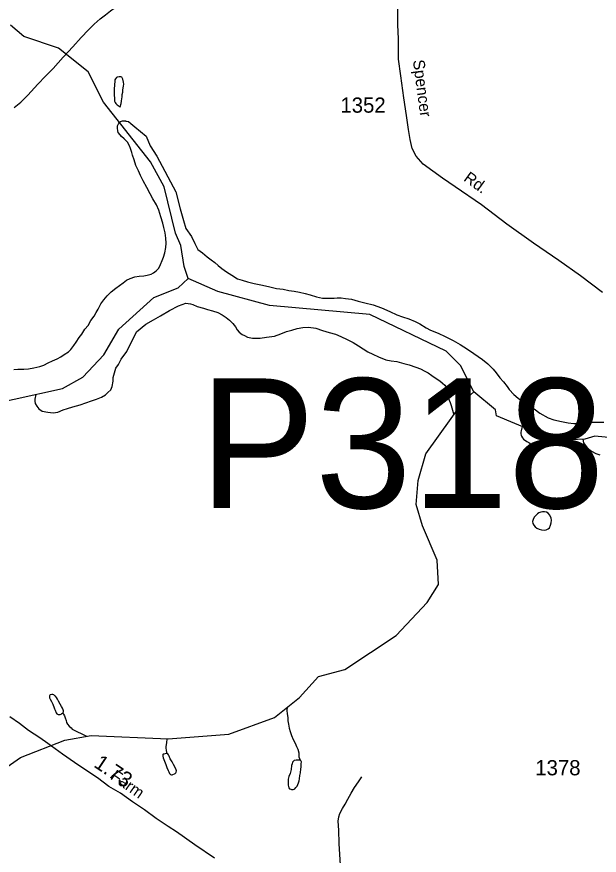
# Model space of a CAD drawing. Extents: x 2206922 to 2357709, y 510027 to 673830.
# Drawn here: x 2286157 to 2290945, y 663454 to 670348 of the extents above; entities that cross this region are included whole.
import ezdxf

# ---------------------------------------------------------------- set-up
doc = ezdxf.new("R2010")
doc.units = 0
for name, color, linetype in [('Exist Hydrographic Creek Single Shore', 7, 'Continuous'), ('Exist Hydrographic Misc Water Feature', 7, 'Continuous'), ('Exist Road Non-System Type 51', 7, 'Continuous'), ('Exist Road Secondary Mileage Hundredths English Label', 7, 'Continuous'), ('Exist Road Secondary Structure Pipe Number Label', 7, 'Continuous'), ('Exist Road Secondary Type 51 Attributed', 7, 'Continuous'), ('Exist Road Secondary Type 51 Label', 7, 'Continuous'), ('Exist Road Secondary Type 51 Number Label', 7, 'Continuous')]:
    doc.layers.add(name, color=color, linetype=linetype)

msp = doc.modelspace()

# ---------------------------------------------------------------- linework, layer by layer
at = {"layer": 'Exist Hydrographic Creek Single Shore'}
for points in [[(2287566.6, 668194.5), (2287532.5, 668293.6), (2287505.7, 668467.9), (2287462.6, 668567.2), (2287367.7, 668949.6), (2287257.6, 669155.2), (2286869.6, 669645.2), (2286742.7, 669893.7), (2286498.7, 670088.9), (2286215.5, 670186.5), (2286105.6, 670277.3)], [(2284877.5, 667117.9), (2285344.6, 667088.7), (2285735.7, 667116.8), (2286533.5, 667290.7), (2286699.6, 667385.7), (2286872.7, 667569.2), (2286995.5, 667779.8), (2287284.6, 668039.5), (2287483.5, 668117.5), (2287566.6, 668194.5)], [(2289915.7, 667264.3), (2289804.7, 667479.8), (2289687.6, 667597), (2289059.6, 667898.4), (2288234.6, 667974.2), (2287808.5, 668087.9), (2287566.6, 668194.5)], [(2285930.7, 664079.2), (2286187.6, 664257.6), (2286552.6, 664401), (2286768.5, 664439.2), (2287401.7, 664409.9), (2287901.6, 664448.9), (2288274.6, 664585.6), (2288481.7, 664751.9), (2288638.6, 664922.5), (2288853.7, 664980.5), (2289276.7, 665260.5), (2289531.6, 665530.7), (2289622.6, 665679.8), (2289611.6, 665880), (2289492.6, 666161.2), (2289440.8, 666336.1), (2289455.7, 666535.8), (2289520.7, 666754.2), (2289832.6, 667190.6), (2289915.7, 667264.3)], [(2295000.7, 665871.7), (2294974.7, 665947.7), (2294595.8, 666394.9), (2294428.6, 666500), (2294285.7, 666640.6), (2294185.7, 666688.6), (2293551.6, 666740.8), (2293119.8, 666680.8), (2292952.7, 666618.6), (2292561.6, 666623.3), (2292278.7, 666661.9), (2292077.7, 666744.7), (2291943.6, 666776.9), (2291527.8, 666772.4), (2291309.6, 666862), (2290909.7, 666899.7), (2290826.7, 666875.2), (2290585.8, 666863.7), (2290100.6, 667067.1), (2290091.6, 667116.5), (2289915.7, 667264.3)]]:
    msp.add_lwpolyline(points, dxfattribs=at)
at = {"layer": 'Exist Hydrographic Misc Water Feature'}
for points in [[(2287005.8, 669607.7), (2287015.6, 669635.8), (2287017.2, 669653.8), (2287020.9, 669676), (2287023, 669687.9), (2287024.6, 669707.9), (2287028.3, 669728), (2287030.2, 669743.9), (2287032.2, 669763.9), (2287034.1, 669777.8), (2287035.9, 669793.8), (2287033.9, 669809.9), (2287029.3, 669833.7), (2287023.8, 669845.9), (2287019.3, 669851.8), (2287011.5, 669853.8), (2286997.4, 669853.5), (2286983.6, 669851.6), (2286975.6, 669847.1), (2286969.7, 669837.4), (2286963.7, 669829.4), (2286961.9, 669819.1), (2286960, 669787.4), (2286958.2, 669753.2), (2286958.8, 669723.1), (2286958.8, 669703.2), (2286959, 669679.2), (2286959.4, 669663.3), (2286961.1, 669653.4), (2286965.6, 669641.4), (2286971.5, 669633.6), (2286981.8, 669623.5), (2286989.6, 669617.5), (2286999.8, 669609.8), (2287005.8, 669607.7)], [(2287252.4, 668890.4), (2287225.6, 668944.3), (2287195.4, 668998), (2287172.9, 669041.5), (2287156.7, 669081.3), (2287136.4, 669125.3), (2287121.8, 669171.2), (2287109.3, 669210.8), (2287103.4, 669230.8), (2287092.9, 669264.8), (2287084.5, 669286.8), (2287068.3, 669316.4), (2287040.2, 669344.2), (2287018.1, 669364.1), (2287006, 669375.7), (2286989.6, 669395.6), (2286987.3, 669409.7), (2286985.5, 669431.5), (2286985.1, 669449.8), (2286989.2, 669461.8), (2286995.1, 669473.9), (2287001, 669481.9), (2287010.9, 669487.7), (2287026.9, 669491.8), (2287047, 669492), (2287052.9, 669492.3)], [(2287052.9, 669492.3), (2287054.8, 669488.4), (2287076.1, 669486), (2287095.2, 669470.1), (2287127.1, 669441.4), (2287219.4, 669364.9), (2287254.5, 669285.3), (2287308.6, 669202.4)], [(2287308.6, 669202.4), (2287464.6, 668909.3)], [(2286132.6, 667448.5), (2286166.9, 667449.1), (2286214.5, 667449.6), (2286252.6, 667453.6), (2286298.1, 667462.2), (2286345.9, 667470.8), (2286378.1, 667482.9), (2286415.6, 667501.2), (2286451.5, 667517.7), (2286489.4, 667533.9), (2286519.4, 667550.5), (2286547.1, 667570.6), (2286580.9, 667592.7), (2286602.4, 667613), (2286626.6, 667645.1), (2286646.1, 667671.3), (2286669.9, 667709.5), (2286691.2, 667737.9), (2286715.4, 667778.1), (2286742.9, 667810), (2286766.1, 667850.3), (2286794.4, 667884.6), (2286809.9, 667914.7), (2286825.3, 667942.8), (2286847.1, 667987), (2286872.7, 668021.2), (2286900.2, 668053.6), (2286934, 668085.8), (2286971.9, 668116.2), (2287001.5, 668138.5), (2287031.6, 668160.8), (2287059.1, 668181), (2287088.6, 668195.2), (2287126.7, 668209.7), (2287162.8, 668214), (2287200.6, 668218.4), (2287228.9, 668222.7), (2287262.9, 668231), (2287280.3, 668240.9), (2287302.3, 668257.5), (2287324, 668279.3), (2287339.8, 668309.4), (2287353.5, 668343.8), (2287363.4, 668369.9), (2287374.9, 668405.9), (2287382.6, 668449.8), (2287386.1, 668485.8), (2287383.7, 668527.9), (2287377.5, 668569.8), (2287366.9, 668613.6), (2287356.8, 668649.6), (2287341.8, 668703.3), (2287325.8, 668757.2), (2287305.1, 668801), (2287276.8, 668850.6), (2287252.4, 668890.4)], [(2287464.6, 668909.3), (2287499.6, 668769.1), (2287528.3, 668673.6), (2287547.4, 668606.6), (2287592, 668539.7), (2287620.6, 668482.4), (2287644.3, 668434.3), (2287682.6, 668406.6), (2287722.8, 668375), (2287755.2, 668349.4), (2287785.4, 668325.8), (2287813.7, 668302.1), (2287843.6, 668278.5), (2287881.9, 668250.8), (2287924.6, 668223), (2287970.7, 668193.7), (2288008.7, 668181.9), (2288054.4, 668168.5), (2288109.1, 668155), (2288176.6, 668141.6), (2288236.9, 668128), (2288291, 668114.6), (2288347.2, 668107.3), (2288392.9, 668095.6), (2288437.4, 668092.1), (2288481.3, 668082.3), (2288527.2, 668072.9), (2288569.1, 668061.3), (2288621.4, 668045.7), (2288671.6, 668034.1), (2288719.4, 668032.6), (2288765.7, 668035), (2288789.5, 668037.4), (2288823.1, 668037.6), (2288859.6, 668031.7), (2288909.9, 668024.6), (2288963.6, 668008.8), (2289018.1, 667995.7), (2289085.6, 667978.2), (2289156.1, 667955.1), (2289224.4, 667923.7), (2289282.7, 667897.9), (2289328.6, 667880.4), (2289380.9, 667862.8), (2289430.9, 667841.5), (2289471.1, 667822), (2289521.5, 667790.5), (2289557.8, 667770.8), (2289621.8, 667747.4), (2289678, 667719.9), (2289744.2, 667686.4), (2289800.8, 667653.1), (2289863, 667615.7), (2289913.2, 667580.2), (2289985.8, 667530.8), (2290030.1, 667493.2), (2290074.2, 667449.7), (2290096.9, 667419.9), (2290129.1, 667378.1), (2290157.4, 667344.7), (2290187.6, 667308.9), (2290205.8, 667283.1), (2290243.9, 667241.6), (2290278.6, 667211.6), (2290320.8, 667182.2), (2290372.7, 667146.8), (2290409.2, 667123.1), (2290457.2, 667087.4), (2290525.9, 667050.3), (2290571.6, 667034.9), (2290634.2, 667019.4), (2290689.9, 667007.7), (2290736.3, 667002.4), (2290770.3, 667004.5), (2290816, 667007), (2290868.1, 667015.4), (2290929.8, 667014.2), (2290984, 667014.5)], [(2286314.3, 667242.3), (2286304.7, 667202.4), (2286305.1, 667186.5), (2286309.2, 667168.5), (2286321.3, 667146.7), (2286339.5, 667123), (2286365.4, 667105.2), (2286411.3, 667095.5), (2286455.6, 667090), (2286493.5, 667096.1), (2286539.1, 667114.8), (2286573.5, 667127), (2286617.2, 667139.5), (2286676.9, 667158.1), (2286724.6, 667172.4), (2286772.4, 667188.7), (2286812.2, 667203.4), (2286852.4, 667219.6), (2286885.8, 667239.7), (2286905.9, 667258.2), (2286929.7, 667280.2), (2286941.2, 667306.4), (2286949, 667350.3), (2286948.8, 667382.4), (2286971.8, 667458.8), (2286992.4, 667489.7), (2287016.5, 667531), (2287061.1, 667596.4), (2287140.2, 667758.1), (2287219.3, 667820), (2287281.2, 667854.4), (2287339.6, 667888.8), (2287411.8, 667933.5), (2287487.5, 667971.4), (2287545.9, 667992), (2287583.8, 667988.6), (2287604.9, 667982.3), (2287638.8, 667966.6), (2287691, 667951.1), (2287725.1, 667941.5), (2287766.9, 667929.9), (2287811, 667916.4), (2287845.7, 667896.6), (2287877.6, 667874.7), (2287905.5, 667853.1), (2287932, 667825.6), (2287953.9, 667799.5), (2287968.5, 667773.8), (2287984.7, 667754), (2288010.9, 667736.2), (2288028.8, 667728.2), (2288052.8, 667714.5), (2288095, 667704.9), (2288159, 667705.8), (2288208.8, 667712.1), (2288274.8, 667720.8), (2288328.3, 667741.1), (2288374.5, 667759.7), (2288418.2, 667771.8), (2288461.8, 667784.3), (2288507.8, 667792.8), (2288556, 667795.2), (2288614.2, 667787.7), (2288670, 667768.3), (2288723.9, 667752.9), (2288776.6, 667737.2), (2288822.1, 667719.9), (2288874.4, 667694.5), (2288922.8, 667670.6), (2288967.1, 667641.2), (2289043.4, 667594), (2289083.6, 667572.2), (2289131.7, 667550.7), (2289192.2, 667527.4), (2289235.9, 667520), (2289280, 667514.2), (2289338.4, 667496.9), (2289382.3, 667485.4), (2289436.9, 667467.9), (2289474.6, 667452), (2289510.7, 667434.4), (2289539.2, 667418.8), (2289569.1, 667399.3), (2289613.4, 667367.4)], [(2289613.4, 667367.4), (2289633.5, 667355.5), (2289655.9, 667335.9), (2289675.7, 667317.9), (2289685.8, 667302.2), (2289692.1, 667276.1), (2289698.5, 667250.4), (2289702.8, 667222.2), (2289710.8, 667194.6), (2289719, 667174.7), (2289727.4, 667150.7), (2289749, 667073.6)], [(2290311, 666978.9), (2290303, 666944.4), (2290301.4, 666932.1), (2290301.2, 666918.3), (2290303.4, 666906.2), (2290305.5, 666898.2), (2290313.7, 666886.4), (2290323.5, 666874.3), (2290350, 666856.5), (2290366.2, 666846.8), (2290381.9, 666837.2), (2290412.1, 666831.4), (2290427.9, 666829.4), (2290440.2, 666831.6), (2290451.9, 666835.5), (2290465.8, 666845.6), (2290516.9, 666892.6)], [(2290810.3, 666874.4), (2290815.4, 666845.2), (2290829.6, 666825.3), (2290847.8, 666799.4), (2290882.1, 666775.6), (2290916.7, 666756.2), (2290950.3, 666746.2)], [(2290526.3, 666266.4), (2290512, 666274.3), (2290494.4, 666278.1), (2290479.8, 666275.9), (2290464.2, 666273.8), (2290447.8, 666267.7), (2290438.4, 666261.4), (2290424, 666247.3), (2290410.3, 666233.2), (2290401.1, 666213.1), (2290396.5, 666197.1), (2290399, 666180.9), (2290407, 666167.2), (2290419.1, 666153.2), (2290433.2, 666143.3), (2290451.1, 666133.8), (2290471.4, 666127.9), (2290493.5, 666126.1), (2290509.1, 666130.3), (2290525.5, 666136.3), (2290537.4, 666146.3), (2290545, 666168.7), (2290550.7, 666186.5), (2290552.4, 666208.6), (2290550.3, 666224.7), (2290540.3, 666248.5), (2290526.3, 666266.4)], [(2286535.9, 664624.1), (2286537.7, 664627.9), (2286540.2, 664632), (2286539.8, 664640.1), (2286538.1, 664648.1), (2286532, 664662), (2286525.8, 664675.9), (2286513.3, 664695.6), (2286501.2, 664719.3), (2286491, 664735.5), (2286483.2, 664749.2), (2286475, 664761.4), (2286470.5, 664765.3), (2286462.5, 664773.1), (2286454.7, 664775), (2286448.7, 664775.1), (2286444.4, 664775), (2286432.7, 664773.1), (2286428.6, 664768.8), (2286425.1, 664762.9), (2286424.9, 664754.8), (2286427, 664746.8), (2286430.9, 664736.8), (2286441.3, 664717), (2286453.6, 664696.9), (2286457.5, 664687), (2286461.4, 664675.1), (2286467.8, 664657.1), (2286471.9, 664645.5), (2286480.1, 664623.6), (2286486.2, 664617.4), (2286498.1, 664611.5), (2286508.4, 664609.6), (2286514.1, 664611.5), (2286522.3, 664614), (2286528.5, 664617.9), (2286535.9, 664624.1)], [(2288380.3, 664670.4), (2288377.8, 664643.2), (2288379.8, 664617.3), (2288384.3, 664585.4), (2288386.4, 664559.6), (2288390.5, 664531.4), (2288395, 664499.4), (2288403.2, 664471.8), (2288415.7, 664437.9), (2288430.1, 664405.8), (2288446, 664374.1), (2288456.1, 664348.3), (2288466.6, 664324.4), (2288475.2, 664296.4), (2288476.8, 664280.7), (2288477, 664262.4), (2288487.3, 664234.5)], [(2286535.9, 664624.1), (2286542.2, 664614.2), (2286550, 664600.1), (2286554.3, 664582.4), (2286562.5, 664562.1), (2286566.8, 664544.4), (2286575, 664530.2), (2286586.9, 664514.6), (2286603.3, 664500.8), (2286613.2, 664488.8), (2286729.1, 664432.3)], [(2287392.6, 664290.2), (2287388.1, 664314.1), (2287385.8, 664335.9), (2287385.8, 664346), (2287387.5, 664364), (2287389.7, 664377.9), (2287392.4, 664410.3)], [(2287392.6, 664290.2), (2287384.4, 664289.9), (2287366.3, 664285.7), (2287360.4, 664285.8), (2287358.5, 664281.6), (2287356.7, 664275.8), (2287358.7, 664267.8), (2287360.6, 664253.7), (2287370.8, 664227.8), (2287383.1, 664200), (2287391.6, 664176.1), (2287401.6, 664150.2), (2287405.9, 664138.2), (2287411.6, 664126.3), (2287416.2, 664122.4), (2287419.6, 664118.7), (2287428.1, 664114.6), (2287434.4, 664114.4), (2287458.2, 664124.6), (2287463.7, 664130.6), (2287467.8, 664137), (2287469.5, 664146.8), (2287467.8, 664156.8), (2287459.2, 664174.7), (2287445.3, 664200.8), (2287433.2, 664220.5), (2287418.8, 664246.6), (2287410.6, 664268.1), (2287404.7, 664278.3), (2287398.3, 664286.1), (2287392.6, 664290.2)], [(2288487.3, 664234.5), (2288473.3, 664236.6), (2288453.6, 664236.3), (2288437.2, 664232.3), (2288431.5, 664227.9), (2288423.7, 664220.1), (2288419.8, 664206.1), (2288415.7, 664190.1), (2288412, 664157.8), (2288404.2, 664125.7), (2288394.4, 664100), (2288388.8, 664079.8), (2288387.2, 664061.8), (2288387, 664045.6), (2288387.4, 664029.7), (2288389.7, 664017.6), (2288393.6, 664007.7), (2288399.9, 663999.9), (2288409.3, 663996), (2288415.9, 663994.2), (2288427.8, 663994), (2288437.4, 663996.2), (2288443.6, 664000.1), (2288451.8, 664010.3), (2288461.4, 664022.6), (2288467.6, 664036.3), (2288472.9, 664048.5), (2288479.1, 664064.6), (2288480.7, 664082.5), (2288484.6, 664108.7), (2288488.7, 664132.5), (2288492.4, 664162.7), (2288493.8, 664178.8), (2288495.7, 664204.9), (2288497.7, 664220.8), (2288495.5, 664226.8), (2288487.3, 664234.5)]]:
    msp.add_lwpolyline(points, dxfattribs=at)
at = {"layer": 'Exist Road Non-System Type 51'}
msp.add_lwpolyline([(2288836, 662674.6), (2288861.8, 662777.8), (2288859.6, 662885.3), (2288833.8, 663114.3), (2288814.5, 663415.3), (2288808, 663550.7), (2288803.7, 663660.4), (2288799.5, 663733.5), (2288803.7, 663770), (2288812.3, 663798), (2288836, 663838.8), (2288855.3, 663873.2), (2288879, 663915.2), (2288904.7, 663964.6), (2288932.7, 664009.8), (2288964.9, 664057.1), (2288992.8, 664097.9)], dxfattribs=at)
at = {"layer": 'Exist Road Secondary Type 51 Attributed'}
for points in [[(2286134.9, 669601.4), (2286190.4, 669644.5), (2286247.4, 669703.1), (2286330.6, 669794.1), (2286393.8, 669858.8), (2286455.4, 669923.6), (2286538.6, 670014.5), (2286617.2, 670100.9), (2286686.5, 670176.4), (2286746.6, 670239.6), (2286792.8, 670285.8), (2286842.1, 670330.5), (2286885.2, 670362.9), (2286928.4, 670396.8), (2286957.6, 670418.4), (2286982.3, 670435.4), (2286996.6, 670443.8), (2287013.1, 670455.4)], [(2290971.7, 668081.7), (2290791.4, 668217), (2290613.9, 668342.4), (2290404.7, 668486.4), (2290185.3, 668642.2), (2289978, 668800.2), (2289761.9, 668948.8), (2289657.9, 669021.7), (2289498.4, 669136.1), (2289439.5, 669202), (2289408.3, 669264.5), (2289391, 669337.3), (2289377.1, 669420.6), (2289359.8, 669535), (2289339, 669680.7), (2289314.7, 669861.1), (2289293.9, 669999.8), (2289293.9, 670166.3), (2289290.5, 670280.8), (2289290.5, 670461.1)], [(2287783.1, 663429.3), (2287619.8, 663538.9), (2287469.8, 663647.1), (2287402.8, 663689.4), (2287301.8, 663756.1), (2287208.2, 663826.6), (2287107.6, 663893.6), (2287009, 663962.6), (2286913.4, 664018.1), (2286821.8, 664088.8), (2286725.4, 664153.9), (2286632.7, 664217), (2286534.1, 664284), (2286412.7, 664372.8), (2286346.1, 664420.1), (2286253.7, 664480.3), (2286180.2, 664536.5), (2286100.7, 664592.4)]]:
    msp.add_lwpolyline(points, dxfattribs=at)

# ---------------------------------------------------------------- texts
at = {"layer": 'Exist Road Secondary Mileage Hundredths English Label'}
msp.add_text('1.73', height=125, rotation=326.09157, dxfattribs=at).set_placement((2286782.8, 664185.2))
at = {"layer": 'Exist Road Secondary Structure Pipe Number Label'}
msp.add_text('P318', height=1066.27, dxfattribs=at).set_placement((2287659.2, 666307.7))
at = {"layer": 'Exist Road Secondary Type 51 Label'}
for s, rotation, p in [('Spencer', 277.44005, (2289413.3, 669988.9)), ('Rd.', 324.34586, (2289823.5, 669004.2)), ('Farm', 325.01668, (2286920.1, 664084.9))]:
    msp.add_text(s, height=95, rotation=rotation, dxfattribs=at).set_placement(p)
at = {"layer": 'Exist Road Secondary Type 51 Number Label'}
for s, p in [('1352', (2288817.6, 669558.9)), ('1378', (2290419.5, 664110.7))]:
    msp.add_text(s, height=125, dxfattribs=at).set_placement(p)

doc.saveas('drawing.dxf')
